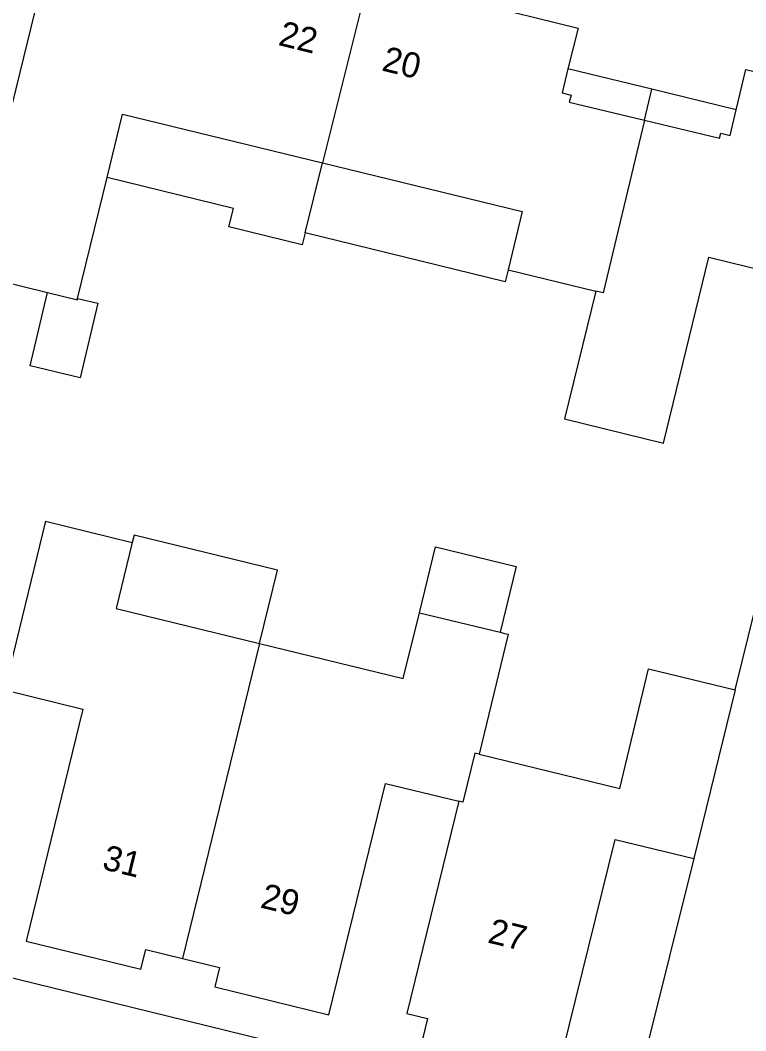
# Model space of a CAD drawing. Extents: x 125000 to 129004, y 397500 to 399008.
# Drawn here: x 126789.08 to 126817.93, y 398507.09 to 398547.29 of the extents above; entities that cross this region are included whole.
import ezdxf

# ---------------------------------------------------------------- set-up
doc = ezdxf.new("R2010")
doc.units = 0
for name, color, linetype in [('gg-afsc-hekwerk', 7, 'Continuous'), ('gg-afsc-muur', 7, 'Continuous'), ('gg-anno-huisnummerreeks BGT', 7, 'Continuous'), ('gg-bbg-bijgebouw', 7, 'Continuous'), ('gg-bbg-hoofdgebouw', 7, 'Continuous'), ('gg-bbg-luifel en loopbrug', 7, 'Continuous'), ('gg-bbg-tussenscheiding', 7, 'Continuous'), ('gg-knt-verharding', 7, 'Continuous')]:
    doc.layers.add(name, color=color, linetype=linetype)

msp = doc.modelspace()

# ---------------------------------------------------------------- linework, layer by layer
at = {"layer": 'gg-afsc-hekwerk'}
msp.add_line((126815.861, 398513.947), (126813.189, 398503.208), dxfattribs=at)
at = {"layer": 'gg-afsc-muur'}
msp.add_line((126817.507, 398520.653), (126819.63, 398529.289), dxfattribs=at)
at = {"layer": 'gg-bbg-bijgebouw'}
msp.add_lwpolyline([(126791.36, 398536.214), (126792.16, 398536.026), (126791.464, 398533.067), (126789.468, 398533.537), (126790.157, 398536.461)], dxfattribs=at)
at = {"layer": 'gg-bbg-hoofdgebouw'}
for p, q in [((126791.36, 398536.214), (126792.534, 398541.037)), ((126787.101, 398537.206), (126790.157, 398536.461)), ((126808.477, 398537.36), (126811.961, 398536.511)), ((126790.08, 398527.354), (126793.535, 398526.513)), ((126804.952, 398523.717), (126808.159, 398522.94)), ((126808.159, 398522.94), (126808.332, 398522.898)), ((126817.507, 398520.653), (126815.861, 398513.947))]:
    msp.add_line(p, q, dxfattribs=at)
for points in [[(126803.189, 398549.986), (126807.3, 398548.976), (126807.061, 398548.007), (126811.261, 398546.978), (126810.858, 398545.351)], [(126810.858, 398545.351), (126810.622, 398544.395), (126810.992, 398544.307), (126810.907, 398544.03), (126813.898, 398543.315)], [(126817.547, 398543.723), (126817.929, 398545.321), (126822.119, 398544.314), (126822.351, 398545.278), (126827.698, 398543.993), (126826.882, 398540.598), (126827.173, 398540.528)], [(126792.534, 398541.037), (126793.146, 398543.551), (126801.094, 398541.615)], [(126813.898, 398543.315), (126816.888, 398542.601), (126816.935, 398542.796), (126817.305, 398542.708), (126817.547, 398543.723)], [(126801.094, 398541.615), (126809.042, 398539.679), (126808.477, 398537.36)], [(126811.961, 398536.511), (126810.725, 398531.436), (126814.658, 398530.466), (126816.466, 398537.856), (126825.089, 398535.746)], [(126790.08, 398527.354), (126788.446, 398520.647), (126791.566, 398519.886), (126789.316, 398510.652), (126793.88, 398509.54), (126794.069, 398510.317), (126795.537, 398509.959)], [(126793.535, 398526.513), (126792.894, 398523.889), (126798.595, 398522.495)], [(126798.595, 398522.495), (126804.312, 398521.098), (126804.952, 398523.717)], [(126808.332, 398522.898), (126808.487, 398522.86), (126807.327, 398518.092)], [(126807.327, 398518.092), (126812.916, 398516.732), (126814.065, 398521.485), (126817.507, 398520.653)], [(126795.537, 398509.959), (126797.005, 398509.602), (126796.815, 398508.83), (126801.354, 398507.719), (126803.604, 398516.931), (126806.514, 398516.22)], [(126806.514, 398516.22), (126804.453, 398507.78), (126805.278, 398507.578), (126805.089, 398506.807), (126809.63, 398505.698), (126809.821, 398506.47), (126810.651, 398506.265), (126812.734, 398514.703), (126815.861, 398513.947)]]:
    msp.add_lwpolyline(points, dxfattribs=at)
at = {"layer": 'gg-bbg-luifel en loopbrug'}
for p, q in [((126814.196, 398544.539), (126810.858, 398545.351)), ((126813.898, 398543.315), (126814.196, 398544.539)), ((126817.547, 398543.723), (126814.196, 398544.539)), ((126800.408, 398538.836), (126801.094, 398541.615))]:
    msp.add_line(p, q, dxfattribs=at)
for points in [[(126800.408, 398538.836), (126800.288, 398538.351), (126797.376, 398539.069), (126797.556, 398539.798), (126792.534, 398541.037)], [(126808.477, 398537.36), (126808.357, 398536.875), (126800.408, 398538.836)], [(126798.595, 398522.495), (126799.305, 398525.41), (126793.605, 398526.799), (126793.535, 398526.513)], [(126804.952, 398523.717), (126805.591, 398526.34), (126808.797, 398525.559), (126808.159, 398522.94)]]:
    msp.add_lwpolyline(points, dxfattribs=at)
at = {"layer": 'gg-bbg-tussenscheiding'}
for p, q in [((126803.189, 398549.986), (126801.094, 398541.615)), ((126790.024, 398549.175), (126787.101, 398537.206)), ((126798.595, 398522.495), (126795.537, 398509.959))]:
    msp.add_line(p, q, dxfattribs=at)
for points in [[(126813.898, 398543.315), (126812.255, 398536.441), (126811.961, 398536.511)], [(126790.157, 398536.461), (126791.35, 398536.171), (126791.36, 398536.214)], [(126807.327, 398518.092), (126807.162, 398518.132), (126806.682, 398516.178), (126806.514, 398516.22)]]:
    msp.add_lwpolyline(points, dxfattribs=at)
at = {"layer": 'gg-knt-verharding'}
msp.add_line((126784.322, 398510.286), (126813.189, 398503.208), dxfattribs=at)

# ---------------------------------------------------------------- texts
at = {"layer": 'gg-anno-huisnummerreeks BGT'}
for s, rotation, p in [('22', 346.2, (126799.303, 398546.306)), ('20', 346.2, (126803.415, 398545.296)), ('31', 346.3, (126792.295, 398513.528)), ('29', 346.2, (126798.588, 398511.999)), ('27', 346.3, (126807.628, 398510.606))]:
    msp.add_text(s, height=1, rotation=rotation, dxfattribs=at).set_placement(p)

doc.saveas('drawing.dxf')
